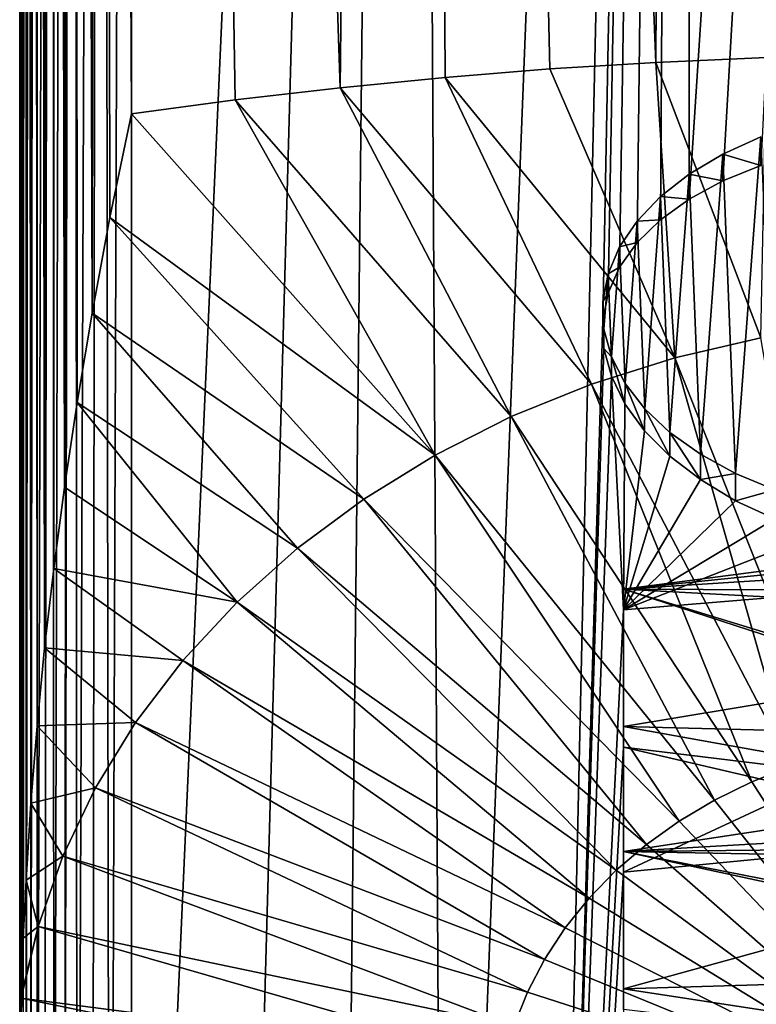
# Model space of a CAD drawing. Header units: metres. Extents: x -24 to 72, y -247 to 22.
# Tile 531 of 573: x 62.2 to 65.8, y -46.64 to -41.83. Entities that reach past the tile are written whole.
import ezdxf

# ---------------------------------------------------------------- set-up
doc = ezdxf.new("R2010")
doc.units = ezdxf.units.M
doc.layers.add('solid_509589_MEDIA_SW0001', color=7, linetype='CONTINUOUS')

msp = doc.modelspace()

# ---------------------------------------------------------------- linework, layer by layer
at = {"layer": 'solid_509589_MEDIA_SW0001'}
for points in [[(66.632599, -41.992504, 155.27771), (66.84166, -11.440371, 111.647766), (65.465561, -11.483127, 111.617805)], [(65.30761, -42.034042, 155.227814), (65.465561, -11.483127, 111.617805), (64.096474, -11.604517, 111.532761)], [(65.30761, -42.034042, 155.227814), (65.848595, -42.009918, 155.256805), (65.465561, -11.483127, 111.617805)], [(66.230438, -41.998837, 155.270081), (66.632599, -41.992504, 155.27771), (65.465561, -11.483127, 111.617805)], [(65.848595, -42.009918, 155.256805), (66.230438, -41.998837, 155.270081), (65.465561, -11.483127, 111.617805)], [(63.765194, -42.157715, 155.079193), (64.096474, -11.604517, 111.532761), (62.746464, -11.803014, 111.393745)], [(63.765194, -42.157715, 155.079193), (64.278267, -42.107479, 155.139572), (64.096474, -11.604517, 111.532761)], [(64.789818, -42.066452, 155.188873), (65.30761, -42.034042, 155.227814), (64.096474, -11.604517, 111.532761)], [(64.278267, -42.107479, 155.139572), (64.789818, -42.066452, 155.188873), (64.096474, -11.604517, 111.532761)], [(62.591599, -12.521696, 110.890518), (62.746464, -42.284855, 154.926331), (62.746464, -11.803014, 111.393745)], [(63.253239, -42.21701, 155.007904), (63.765194, -42.157715, 155.079193), (62.746464, -11.803014, 111.393745)], [(62.746464, -42.284855, 154.926331), (63.253239, -42.21701, 155.007904), (62.746464, -11.803014, 111.393745)], [(62.553574, -43.259224, 154.367188), (62.591599, -12.521696, 110.890518), (62.462208, -13.244601, 110.384338)], [(62.553574, -43.259224, 154.367188), (62.640999, -42.792263, 154.638382), (62.591599, -12.521696, 110.890518)], [(62.640999, -42.792263, 154.638382), (62.746464, -42.284855, 154.926331), (62.591599, -12.521696, 110.890518)], [(62.480343, -43.695377, 154.108444), (62.462208, -13.244601, 110.384338), (62.443306, -13.364356, 110.300484)], [(62.480343, -43.695377, 154.108444), (62.553574, -43.259224, 154.367188), (62.462208, -13.244601, 110.384338)], [(62.418476, -44.109169, 153.858109), (62.443306, -13.364356, 110.300484), (62.358582, -13.970398, 109.876129)], [(62.418476, -44.109169, 153.858109), (62.480343, -43.695377, 154.108444), (62.443306, -13.364356, 110.300484)], [(62.32177, -44.894051, 153.370056), (62.358582, -13.970398, 109.876129), (62.280846, -14.698133, 109.366562)], [(62.32177, -44.894051, 153.370056), (62.366058, -44.50695, 153.61293), (62.358582, -13.970398, 109.876129)], [(62.366058, -44.50695, 153.61293), (62.418476, -44.109169, 153.858109), (62.358582, -13.970398, 109.876129)], [(62.284752, -45.274799, 153.126984), (62.280846, -14.698133, 109.366562), (62.26091, -14.938239, 109.198441)], [(62.284752, -45.274799, 153.126984), (62.32177, -44.894051, 153.370056), (62.280846, -14.698133, 109.366562)], [(62.254513, -45.652584, 152.881683), (62.26091, -14.938239, 109.198441), (62.229038, -15.427268, 108.856018)], [(62.254513, -45.652584, 152.881683), (62.284752, -45.274799, 153.126984), (62.26091, -14.938239, 109.198441)], [(62.217434, -46.313175, 152.442688), (62.229038, -15.427268, 108.856018), (62.203178, -16.157648, 108.344604)], [(62.217434, -46.313175, 152.442688), (62.230854, -46.029819, 152.632568), (62.229038, -15.427268, 108.856018)], [(62.230854, -46.029819, 152.632568), (62.254513, -45.652584, 152.881683), (62.229038, -15.427268, 108.856018)], [(62.201954, -46.880661, 152.055161), (62.203178, -16.157648, 108.344604), (62.200001, -16.519001, 108.091576)], [(62.201954, -46.880661, 152.055161), (62.20752, -46.606522, 152.243576), (62.203178, -16.157648, 108.344604)], [(62.207779, -46.596863, 152.250183), (62.217434, -46.313175, 152.442688), (62.203178, -16.157648, 108.344604)], [(62.20752, -46.606522, 152.243576), (62.207779, -46.596863, 152.250183), (62.203178, -16.157648, 108.344604)], [(62.200001, -47.164394, 151.857727), (62.200001, -16.519001, 108.091576), (62.203323, -16.888384, 107.832932)], [(62.200001, -47.164394, 151.857727), (62.201954, -46.880661, 152.055161), (62.200001, -16.519001, 108.091576)], [(62.20195, -47.44688, 151.658691), (62.200001, -47.164394, 151.857727), (62.203323, -16.888384, 107.832932)], [(62.20752, -47.717823, 151.465439), (62.20195, -47.44688, 151.658691), (62.203323, -16.888384, 107.832932)], [(62.20752, -47.717823, 151.465439), (62.203323, -16.888384, 107.832932), (62.229465, -17.618755, 107.321526)], [(62.207775, -47.727135, 151.458755), (62.20752, -47.717823, 151.465439), (62.229465, -17.618755, 107.321526)], [(62.217426, -48.00499, 151.258072), (62.207775, -47.727135, 151.458755), (62.229465, -17.618755, 107.321526)], [(62.230839, -48.280273, 151.056793), (62.217426, -48.00499, 151.258072), (62.229465, -17.618755, 107.321526)], [(62.230839, -48.280273, 151.056793), (62.229465, -17.618755, 107.321526), (62.26091, -18.099764, 106.984718)], [(62.254486, -48.643311, 150.787567), (62.230839, -48.280273, 151.056793), (62.26091, -18.099764, 106.984718)], [(62.254486, -48.643311, 150.787567), (62.26091, -18.099764, 106.984718), (62.281559, -18.347874, 106.810989)], [(62.284714, -49.002983, 150.51651), (62.254486, -48.643311, 150.787567), (62.281559, -18.347874, 106.810989)], [(62.284714, -49.002983, 150.51651), (62.281559, -18.347874, 106.810989), (62.359577, -19.075592, 106.30143)], [(62.32172, -49.361572, 150.241898), (62.284714, -49.002983, 150.51651), (62.359577, -19.075592, 106.30143)], [(62.365997, -49.722187, 149.961227), (62.32172, -49.361572, 150.241898), (62.359577, -19.075592, 106.30143)], [(62.365997, -49.722187, 149.961227), (62.359577, -19.075592, 106.30143), (62.443306, -19.673645, 105.882675)], [(62.418407, -50.088638, 149.67128), (62.365997, -49.722187, 149.961227), (62.443306, -19.673645, 105.882675)], [(62.418407, -50.088638, 149.67128), (62.443306, -19.673645, 105.882675), (62.46349, -19.801361, 105.793243)], [(62.480274, -50.465458, 149.368027), (62.418407, -50.088638, 149.67128), (62.46349, -19.801361, 105.793243)], [(62.480274, -50.465458, 149.368027), (62.46349, -19.801361, 105.793243), (62.593163, -20.524231, 105.287086)], [(62.553513, -50.857845, 149.046616), (62.480274, -50.465458, 149.368027), (62.593163, -20.524231, 105.287086)], [(62.640961, -51.272533, 148.70047), (62.553513, -50.857845, 149.046616), (62.593163, -20.524231, 105.287086)], [(62.640961, -51.272533, 148.70047), (62.593163, -20.524231, 105.287086), (62.746464, -21.234989, 104.789406)], [(62.640961, -51.272533, 148.70047), (62.746464, -21.234989, 104.789406), (62.746464, -51.716827, 148.321991)], [(62.746464, -21.234989, 104.789406), (64.096474, -21.43351, 104.650429), (62.746464, -51.716827, 148.321991)], [(64.096474, -21.43351, 104.650429), (63.252251, -51.816509, 148.286209), (62.746464, -51.716827, 148.321991)], [(64.096474, -21.43351, 104.650429), (63.76302, -51.903618, 148.254929), (63.252251, -51.816509, 148.286209)], [(64.096474, -21.43351, 104.650429), (64.274979, -51.977448, 148.228394), (63.76302, -51.903618, 148.254929)], [(64.096474, -21.43351, 104.650429), (65.465561, -21.554941, 104.565445), (64.274979, -51.977448, 148.228394)], [(65.465561, -21.554941, 104.565445), (64.785751, -52.037819, 148.206711), (64.274979, -51.977448, 148.228394)], [(65.048676, -43.294983, 135.674271), (64.785751, -52.037819, 148.206711), (65.465561, -21.554941, 104.565445)], [(65.074272, -43.162174, 135.480423), (65.048676, -43.294983, 135.674271), (65.465561, -21.554941, 104.565445)], [(65.130287, -43.034897, 135.289703), (65.074272, -43.162174, 135.480423), (65.465561, -21.554941, 104.565445)], [(65.216362, -42.9142, 135.104126), (65.130287, -43.034897, 135.289703), (65.465561, -21.554941, 104.565445)], [(65.330322, -42.80299, 134.928833), (65.216362, -42.9142, 135.104126), (65.465561, -21.554941, 104.565445)], [(65.47036, -42.702477, 134.766647), (65.330322, -42.80299, 134.928833), (65.465561, -21.554941, 104.565445)], [(65.47036, -42.702477, 134.766647), (65.465561, -21.554941, 104.565445), (66.84166, -21.597715, 104.535515)], [(65.635071, -42.613403, 134.619751), (65.47036, -42.702477, 134.766647), (66.84166, -21.597715, 104.535515)], [(65.635071, -42.613403, 134.619751), (66.84166, -21.597715, 104.535515), (65.820129, -42.537701, 134.492401)], [(65.400154, -43.477451, 154.43454), (65.30761, -42.034042, 155.227814), (64.789818, -42.066452, 155.188873)], [(65.82029, -43.380058, 154.502731), (65.848595, -42.009918, 155.256805), (65.30761, -42.034042, 155.227814)], [(65.400154, -43.477451, 154.43454), (65.82029, -43.380058, 154.502731), (65.30761, -42.034042, 155.227814)], [(65.400154, -43.477451, 154.43454), (64.789818, -42.066452, 155.188873), (64.278267, -42.107479, 155.139572)], [(64.992737, -43.606091, 154.344467), (64.278267, -42.107479, 155.139572), (63.765194, -42.157715, 155.079193)], [(64.992737, -43.606091, 154.344467), (65.400154, -43.477451, 154.43454), (64.278267, -42.107479, 155.139572)], [(64.601494, -43.764881, 154.233276), (63.765194, -42.157715, 155.079193), (63.253239, -42.21701, 155.007904)], [(64.601494, -43.764881, 154.233276), (64.992737, -43.606091, 154.344467), (63.765194, -42.157715, 155.079193)], [(64.229744, -43.952484, 154.101913), (63.253239, -42.21701, 155.007904), (62.746464, -42.284855, 154.926331)], [(64.229744, -43.952484, 154.101913), (64.601494, -43.764881, 154.233276), (63.253239, -42.21701, 155.007904)], [(64.229744, -43.952484, 154.101913), (62.746464, -42.284855, 154.926331), (62.640999, -42.792263, 154.638382)], [(65.820129, -42.398132, 134.590134), (65.696892, -44.041988, 136.937805), (65.635109, -42.482845, 134.711105)], [(65.820129, -42.398132, 134.590134), (65.635109, -42.482845, 134.711105), (65.820129, -42.537701, 134.492401)], [(65.820129, -42.398132, 134.590134), (65.888351, -44.121765, 137.051727), (65.696892, -44.041988, 136.937805)], [(65.635109, -42.482845, 134.711105), (65.525169, -43.948444, 136.804199), (65.471008, -42.580746, 134.850922)], [(65.635109, -42.482845, 134.711105), (65.471008, -42.580746, 134.850922), (65.635071, -42.613403, 134.619751)], [(65.635109, -42.482845, 134.711105), (65.696892, -44.041988, 136.937805), (65.525169, -43.948444, 136.804199)], [(65.635109, -42.482845, 134.711105), (65.635071, -42.613403, 134.619751), (65.820129, -42.537701, 134.492401)], [(65.471008, -42.580746, 134.850922), (65.37635, -43.842831, 136.653366), (65.330681, -42.690147, 135.007172)], [(65.471008, -42.580746, 134.850922), (65.330681, -42.690147, 135.007172), (65.47036, -42.702477, 134.766647)], [(65.471008, -42.580746, 134.850922), (65.525169, -43.948444, 136.804199), (65.37635, -43.842831, 136.653366)], [(65.471008, -42.580746, 134.850922), (65.47036, -42.702477, 134.766647), (65.635071, -42.613403, 134.619751)], [(65.330681, -42.690147, 135.007172), (65.252945, -43.726952, 136.487885), (65.216614, -42.809093, 135.177048)], [(65.330681, -42.690147, 135.007172), (65.216614, -42.809093, 135.177048), (65.330322, -42.80299, 134.928833)], [(65.330681, -42.690147, 135.007172), (65.37635, -43.842831, 136.653366), (65.252945, -43.726952, 136.487885)], [(65.330681, -42.690147, 135.007172), (65.330322, -42.80299, 134.928833), (65.47036, -42.702477, 134.766647)], [(63.880638, -44.167301, 153.951508), (62.640999, -42.792263, 154.638382), (62.553574, -43.259224, 154.367188)], [(63.880638, -44.167301, 153.951508), (64.229744, -43.952484, 154.101913), (62.640999, -42.792263, 154.638382)], [(65.216614, -42.809093, 135.177048), (65.157066, -43.602764, 136.310516), (65.130653, -42.935635, 135.357758)], [(65.216614, -42.809093, 135.177048), (65.130653, -42.935635, 135.357758), (65.216362, -42.9142, 135.104126)], [(65.216614, -42.809093, 135.177048), (65.252945, -43.726952, 136.487885), (65.157066, -43.602764, 136.310516)], [(65.216614, -42.809093, 135.177048), (65.216362, -42.9142, 135.104126), (65.330322, -42.80299, 134.928833)], [(65.130653, -42.935635, 135.357758), (65.090393, -43.4725, 136.124481), (65.074341, -43.06757, 135.546188)], [(65.130653, -42.935635, 135.357758), (65.074341, -43.06757, 135.546188), (65.130287, -43.034897, 135.289703)], [(65.130653, -42.935635, 135.357758), (65.157066, -43.602764, 136.310516), (65.090393, -43.4725, 136.124481)], [(65.130653, -42.935635, 135.357758), (65.130287, -43.034897, 135.289703), (65.216362, -42.9142, 135.104126)], [(65.074341, -43.06757, 135.546188), (65.074272, -43.162174, 135.480423), (65.130287, -43.034897, 135.289703)], [(65.074341, -43.06757, 135.546188), (65.054039, -43.338291, 135.932816), (65.048676, -43.202515, 135.738907)], [(65.074341, -43.06757, 135.546188), (65.048676, -43.202515, 135.738907), (65.074272, -43.162174, 135.480423)], [(65.074341, -43.06757, 135.546188), (65.090393, -43.4725, 136.124481), (65.054039, -43.338291, 135.932816)], [(65.048676, -43.202515, 135.738907), (65.048676, -43.294983, 135.674271), (65.074272, -43.162174, 135.480423)], [(65.048676, -43.202515, 135.738907), (65.054039, -43.338291, 135.932816), (65.048676, -43.294983, 135.674271)], [(63.557129, -44.407513, 153.78331), (62.553574, -43.259224, 154.367188), (62.480343, -43.695377, 154.108444)], [(63.557129, -44.407513, 153.78331), (63.880638, -44.167301, 153.951508), (62.553574, -43.259224, 154.367188)], [(65.048676, -43.294983, 135.674271), (65.054085, -43.431328, 135.868103), (64.785751, -52.037819, 148.206711)], [(65.054039, -43.338291, 135.932816), (65.054085, -43.431328, 135.868103), (65.048676, -43.294983, 135.674271)], [(65.054039, -43.338291, 135.932816), (65.090393, -43.4725, 136.124481), (65.054085, -43.431328, 135.868103)], [(66.167282, -45.411873, 153.286453), (65.82029, -43.380058, 154.502731), (65.400154, -43.477451, 154.43454)], [(65.054085, -43.431328, 135.868103), (65.090248, -43.567722, 136.057022), (64.785751, -52.037819, 148.206711)], [(65.090393, -43.4725, 136.124481), (65.090248, -43.567722, 136.057022), (65.054085, -43.431328, 135.868103)], [(65.968094, -45.47311, 153.243576), (65.400154, -43.477451, 154.43454), (64.992737, -43.606091, 154.344467)], [(65.090393, -43.4725, 136.124481), (65.15683, -43.702919, 136.239594), (65.090248, -43.567722, 136.057022)], [(65.090393, -43.4725, 136.124481), (65.157066, -43.602764, 136.310516), (65.15683, -43.702919, 136.239594)], [(65.968094, -45.47311, 153.243576), (66.167282, -45.411873, 153.286453), (65.400154, -43.477451, 154.43454)], [(65.090248, -43.567722, 136.057022), (65.150002, -44.708061, 137.676147), (64.785751, -52.037819, 148.206711)], [(65.090248, -43.567722, 136.057022), (65.15683, -43.702919, 136.239594), (65.150002, -44.708061, 137.676147)], [(65.776405, -45.548729, 153.190628), (64.992737, -43.606091, 154.344467), (64.601494, -43.764881, 154.233276)], [(65.776405, -45.548729, 153.190628), (65.968094, -45.47311, 153.243576), (64.992737, -43.606091, 154.344467)], [(65.157066, -43.602764, 136.310516), (65.252899, -43.834213, 136.412628), (65.15683, -43.702919, 136.239594)], [(65.157066, -43.602764, 136.310516), (65.252945, -43.726952, 136.487885), (65.252899, -43.834213, 136.412628)], [(63.261971, -44.671082, 153.598755), (62.480343, -43.695377, 154.108444), (62.418476, -44.109169, 153.858109)], [(63.261971, -44.671082, 153.598755), (63.557129, -44.407513, 153.78331), (62.480343, -43.695377, 154.108444)], [(65.15683, -43.702919, 136.239594), (65.252899, -43.834213, 136.412628), (65.150002, -44.708061, 137.676147)], [(65.593758, -45.638119, 153.128036), (64.601494, -43.764881, 154.233276), (64.229744, -43.952484, 154.101913)], [(65.593758, -45.638119, 153.128036), (65.776405, -45.548729, 153.190628), (64.601494, -43.764881, 154.233276)], [(65.252945, -43.726952, 136.487885), (65.375938, -43.957958, 136.572037), (65.252899, -43.834213, 136.412628)], [(65.252945, -43.726952, 136.487885), (65.37635, -43.842831, 136.653366), (65.375938, -43.957958, 136.572037)], [(65.252899, -43.834213, 136.412628), (65.375938, -43.957958, 136.572037), (65.150002, -44.708061, 137.676147)], [(65.37635, -43.842831, 136.653366), (65.525009, -44.072807, 136.716888), (65.375938, -43.957958, 136.572037)], [(65.37635, -43.842831, 136.653366), (65.525169, -43.948444, 136.804199), (65.525009, -44.072807, 136.716888)], [(65.421631, -45.740559, 153.056305), (64.229744, -43.952484, 154.101913), (63.880638, -44.167301, 153.951508)], [(65.421631, -45.740559, 153.056305), (65.593758, -45.638119, 153.128036), (64.229744, -43.952484, 154.101913)], [(65.375938, -43.957958, 136.572037), (65.525009, -44.072807, 136.716888), (65.150002, -44.708061, 137.676147)], [(65.525169, -43.948444, 136.804199), (65.696892, -44.041988, 136.937805), (65.525009, -44.072807, 136.716888)], [(65.696892, -44.041988, 136.937805), (65.697311, -44.175919, 136.844437), (65.525009, -44.072807, 136.716888)], [(65.696892, -44.041988, 136.937805), (65.888351, -44.121765, 137.051727), (65.697311, -44.175919, 136.844437)], [(63.261971, -44.671082, 153.598755), (62.418476, -44.109169, 153.858109), (62.366058, -44.50695, 153.61293)], [(65.525009, -44.072807, 136.716888), (65.697311, -44.175919, 136.844437), (65.150002, -44.708061, 137.676147)], [(65.150002, -44.608028, 137.746185), (68.650002, -44.149719, 137.09166), (68.650002, -44.796139, 138.014832)], [(65.150002, -44.608028, 137.746185), (68.650002, -44.249752, 137.021606), (68.650002, -44.149719, 137.09166)], [(65.888351, -44.121765, 137.051727), (65.888428, -44.264332, 136.951965), (65.697311, -44.175919, 136.844437)], [(65.261414, -45.855225, 152.976013), (63.880638, -44.167301, 153.951508), (63.557129, -44.407513, 153.78331)], [(65.261414, -45.855225, 152.976013), (65.421631, -45.740559, 153.056305), (63.880638, -44.167301, 153.951508)], [(65.697311, -44.175919, 136.844437), (65.888428, -44.264332, 136.951965), (65.150002, -44.708061, 137.676147)], [(65.150002, -44.608028, 137.746185), (67.48407, -44.459126, 137.199951), (68.650002, -44.249752, 137.021606)], [(65.888428, -44.264332, 136.951965), (66.096939, -44.337029, 137.039017), (65.150002, -44.708061, 137.676147)], [(66.096939, -44.337029, 137.039017), (66.315933, -44.612091, 137.418396), (65.150002, -44.708061, 137.676147)], [(65.11438, -45.981194, 152.887817), (63.557129, -44.407513, 153.78331), (63.261971, -44.671082, 153.598755)], [(65.11438, -45.981194, 152.887817), (65.261414, -45.855225, 152.976013), (63.557129, -44.407513, 153.78331)], [(65.150002, -44.608028, 137.746185), (66.315933, -44.612091, 137.418396), (67.48407, -44.459126, 137.199951)], [(62.997662, -44.955776, 153.399399), (62.366058, -44.50695, 153.61293), (62.32177, -44.894051, 153.370056)], [(62.997662, -44.955776, 153.399399), (63.261971, -44.671082, 153.598755), (62.366058, -44.50695, 153.61293)], [(66.514999, -45.051735, 138.379868), (65.150002, -45.27911, 138.70459), (65.150002, -44.608028, 137.746185)], [(66.514999, -45.051735, 138.379868), (65.150002, -44.608028, 137.746185), (66.514999, -45.027035, 138.344589)], [(65.150002, -44.608028, 137.746185), (68.650002, -44.796139, 138.014832), (66.514999, -45.027035, 138.344589)], [(65.150002, -44.608028, 137.746185), (65.150002, -44.708061, 137.676147), (66.315933, -44.612091, 137.418396)], [(65.150002, -45.27911, 138.70459), (65.150002, -44.708061, 137.676147), (65.150002, -44.608028, 137.746185)], [(64.981728, -46.117455, 152.792404), (63.261971, -44.671082, 153.598755), (62.997662, -44.955776, 153.399399)], [(64.981728, -46.117455, 152.792404), (65.11438, -45.981194, 152.887817), (63.261971, -44.671082, 153.598755)], [(65.150002, -44.708061, 137.676147), (65.150002, -45.379143, 138.634552), (64.785751, -52.037819, 148.206711)], [(65.150002, -45.27911, 138.70459), (65.150002, -45.379143, 138.634552), (65.150002, -44.708061, 137.676147)], [(62.766441, -45.259178, 153.186966), (62.32177, -44.894051, 153.370056), (62.284752, -45.274799, 153.126984)], [(62.766441, -45.259178, 153.186966), (62.997662, -44.955776, 153.399399), (62.32177, -44.894051, 153.370056)], [(64.864517, -46.262905, 152.690552), (62.997662, -44.955776, 153.399399), (62.766441, -45.259178, 153.186966)], [(64.864517, -46.262905, 152.690552), (64.981728, -46.117455, 152.792404), (62.997662, -44.955776, 153.399399)], [(66.514999, -45.051735, 138.379868), (68.650002, -45.368389, 138.832092), (65.150002, -45.27911, 138.70459)], [(62.570274, -45.578716, 152.963211), (62.766441, -45.259178, 153.186966), (62.284752, -45.274799, 153.126984)], [(64.763702, -46.416378, 152.583099), (62.766441, -45.259178, 153.186966), (62.570274, -45.578716, 152.963211)], [(64.763702, -46.416378, 152.583099), (64.864517, -46.262905, 152.690552), (62.766441, -45.259178, 153.186966)], [(62.570274, -45.578716, 152.963211), (62.284752, -45.274799, 153.126984), (62.254513, -45.652584, 152.881683)], [(68.650002, -45.368389, 138.832092), (66.900002, -45.593113, 139.15303), (65.150002, -45.27911, 138.70459)], [(66.900002, -45.593113, 139.15303), (65.150002, -45.379143, 138.634552), (65.150002, -45.27911, 138.70459)], [(65.150002, -45.379143, 138.634552), (65.150002, -45.98999, 139.506927), (64.785751, -52.037819, 148.206711)], [(65.150002, -45.379143, 138.634552), (66.02404, -45.583809, 138.825027), (65.150002, -45.98999, 139.506927)], [(66.900002, -45.593113, 139.15303), (66.02404, -45.583809, 138.825027), (65.150002, -45.379143, 138.634552)], [(66.900002, -47.291378, 152.039093), (65.968094, -45.47311, 153.243576), (65.776405, -45.548729, 153.190628)], [(66.900002, -47.291378, 152.039093), (65.776405, -45.548729, 153.190628), (65.593758, -45.638119, 153.128036)], [(62.41082, -45.911682, 152.730072), (62.570274, -45.578716, 152.963211), (62.254513, -45.652584, 152.881683)], [(64.680077, -46.576633, 152.470886), (62.570274, -45.578716, 152.963211), (62.41082, -45.911682, 152.730072)], [(64.680077, -46.576633, 152.470886), (64.763702, -46.416378, 152.583099), (62.570274, -45.578716, 152.963211)], [(66.02404, -45.583809, 138.825027), (66.024063, -45.905319, 139.284195), (65.150002, -45.98999, 139.506927)], [(68.650002, -45.855354, 139.527557), (65.150002, -45.889957, 139.576965), (66.900002, -45.62466, 139.19809)], [(65.150002, -45.889957, 139.576965), (66.900002, -45.78849, 139.083374), (66.900002, -45.62466, 139.19809)], [(66.900002, -47.291378, 152.039093), (65.593758, -45.638119, 153.128036), (65.421631, -45.740559, 153.056305)], [(62.41082, -45.911682, 152.730072), (62.254513, -45.652584, 152.881683), (62.230854, -46.029819, 152.632568)], [(66.900002, -47.291378, 152.039093), (65.421631, -45.740559, 153.056305), (65.261414, -45.855225, 152.976013)], [(65.150002, -45.889957, 139.576965), (66.024063, -45.905319, 139.284195), (66.900002, -45.78849, 139.083374)], [(66.900002, -47.291378, 152.039093), (65.261414, -45.855225, 152.976013), (65.11438, -45.981194, 152.887817)], [(68.650002, -45.855354, 139.527557), (66.514999, -46.158863, 139.961014), (65.150002, -45.889957, 139.576965)], [(66.514999, -46.158863, 139.961014), (66.514999, -46.183563, 139.996292), (65.150002, -45.889957, 139.576965)], [(66.514999, -46.183563, 139.996292), (65.150002, -46.561043, 140.535385), (65.150002, -45.889957, 139.576965)], [(65.150002, -45.889957, 139.576965), (65.150002, -45.98999, 139.506927), (66.024063, -45.905319, 139.284195)], [(65.150002, -46.561043, 140.535385), (65.150002, -45.98999, 139.506927), (65.150002, -45.889957, 139.576965)], [(62.289433, -46.255253, 152.489502), (62.41082, -45.911682, 152.730072), (62.230854, -46.029819, 152.632568)], [(64.614334, -46.742386, 152.354813), (62.41082, -45.911682, 152.730072), (62.289433, -46.255253, 152.489502)], [(64.614334, -46.742386, 152.354813), (64.680077, -46.576633, 152.470886), (62.41082, -45.911682, 152.730072)], [(66.900002, -47.291378, 152.039093), (65.11438, -45.981194, 152.887817), (64.981728, -46.117455, 152.792404)], [(62.289433, -46.255253, 152.489502), (62.230854, -46.029819, 152.632568), (62.217434, -46.313175, 152.442688)], [(65.150002, -45.98999, 139.506927), (65.150002, -46.661076, 140.465332), (64.785751, -52.037819, 148.206711)], [(65.150002, -46.561043, 140.535385), (65.150002, -46.661076, 140.465332), (65.150002, -45.98999, 139.506927)], [(66.900002, -47.291378, 152.039093), (64.981728, -46.117455, 152.792404), (64.864517, -46.262905, 152.690552)], [(66.514999, -46.183563, 139.996292), (68.650002, -46.455406, 140.384521), (65.150002, -46.561043, 140.535385)], [(62.289433, -46.255253, 152.489502), (62.207779, -46.596863, 152.250183), (62.20752, -46.606522, 152.243576)], [(64.566994, -46.9123, 152.23584), (62.289433, -46.255253, 152.489502), (62.20752, -46.606522, 152.243576)], [(62.289433, -46.255253, 152.489502), (62.217434, -46.313175, 152.442688), (62.207779, -46.596863, 152.250183)], [(64.566994, -46.9123, 152.23584), (64.614334, -46.742386, 152.354813), (62.289433, -46.255253, 152.489502)], [(66.900002, -47.291378, 152.039093), (64.864517, -46.262905, 152.690552), (64.763702, -46.416378, 152.583099)], [(66.900002, -47.291378, 152.039093), (64.763702, -46.416378, 152.583099), (64.680077, -46.576633, 152.470886)], [(68.650002, -46.455406, 140.384521), (67.961823, -46.990475, 141.148666), (65.150002, -46.561043, 140.535385)], [(67.961823, -46.990475, 141.148666), (65.150002, -46.661076, 140.465332), (65.150002, -46.561043, 140.535385)], [(64.538429, -47.085003, 152.114914), (62.20752, -46.606522, 152.243576), (62.201954, -46.880661, 152.055161)], [(64.538429, -47.085003, 152.114914), (64.566994, -46.9123, 152.23584), (62.20752, -46.606522, 152.243576)], [(66.900002, -47.291378, 152.039093), (64.680077, -46.576633, 152.470886), (64.614334, -46.742386, 152.354813)]]:
    msp.add_3dface(points, dxfattribs=at)

doc.saveas('drawing.dxf')
